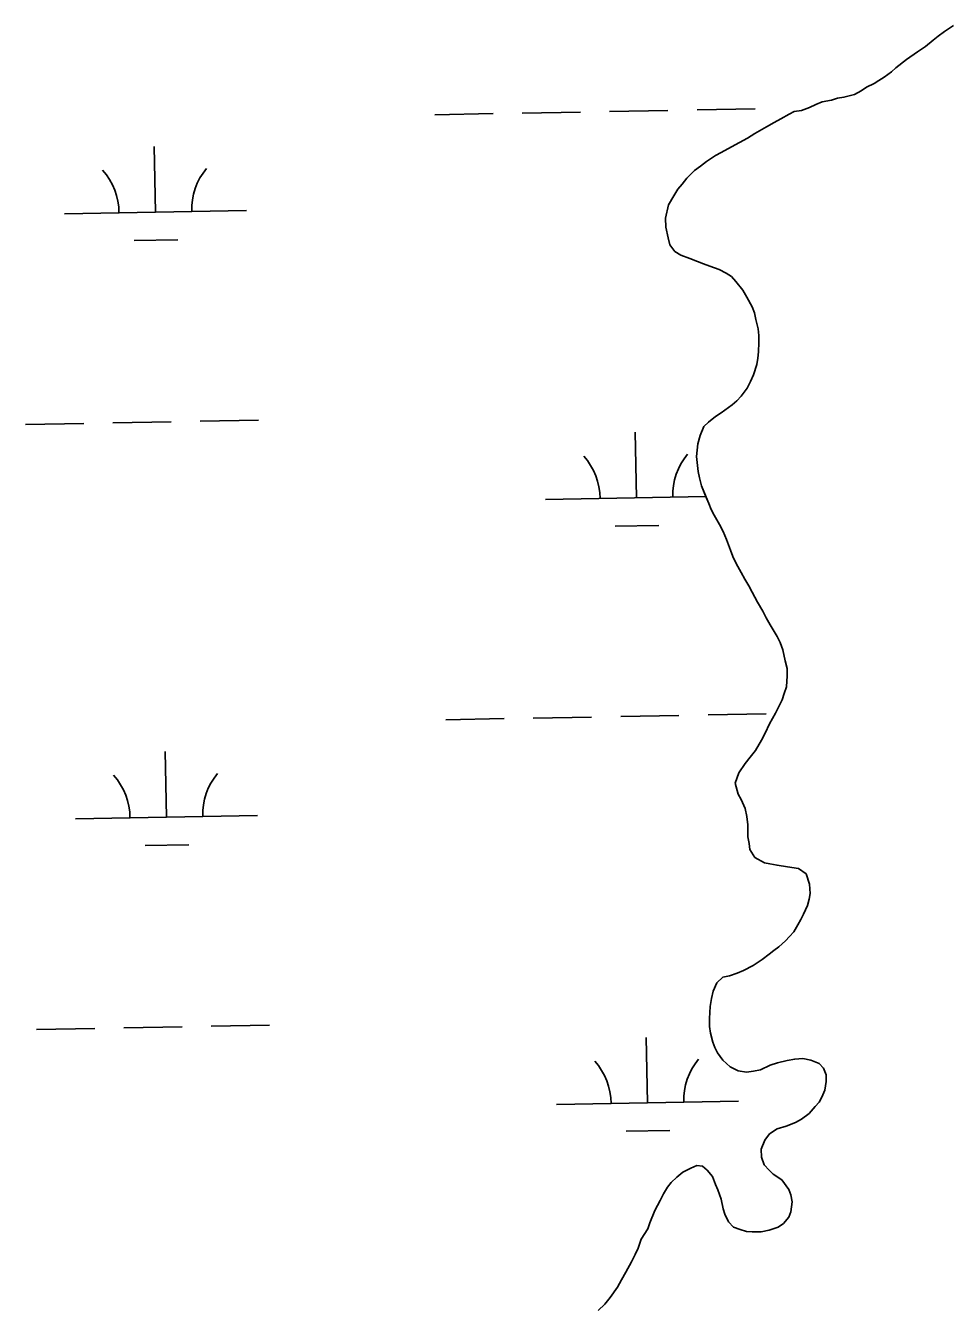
# Model space of a CAD drawing. Extents: x 3925854 to 3964121, y 224593 to 250589.
# Drawn here: x 3949906 to 3950416, y 233478 to 234182 of the extents above; entities that cross this region are included whole.
import ezdxf

# ---------------------------------------------------------------- set-up
doc = ezdxf.new("R2010")
doc.units = 0
doc.layers.add('V-TOPO-SHOR', color=7, linetype='Continuous')
doc.layers.add('V-WETL-SWMP', color=7, linetype='Continuous')

msp = doc.modelspace()

# ---------------------------------------------------------------- linework, layer by layer
at = {"layer": 'V-TOPO-SHOR'}
for points in [[(3950279.915, 233923.153), (3950277.652, 233928.525), (3950276.628, 233932.93), (3950275.856, 233936.354), (3950275.037, 233944.685), (3950275.248, 233948.122), (3950275.702, 233951.56), (3950276.88, 233956.232), (3950279.039, 233961.159), (3950281.465, 233963.637), (3950285.361, 233966.619), (3950288.527, 233968.614), (3950294.614, 233973.089), (3950297.045, 233975.321), (3950299.472, 233977.799), (3950302.861, 233982.25), (3950304.538, 233985.944), (3950306.22, 233989.641), (3950308.122, 233995.302), (3950308.579, 233998.74), (3950309.034, 234002.179), (3950309.226, 234007.332), (3950309.187, 234011.256), (3950308.905, 234014.932), (3950307.627, 234020.068), (3950306.852, 234023.738), (3950305.593, 234026.915), (3950302.597, 234032.28), (3950300.35, 234036.182), (3950296.625, 234040.804), (3950294.141, 234043.722), (3950291.181, 234045.41), (3950287.48, 234047.579), (3950282.311, 234049.244), (3950278.865, 234050.68), (3950275.418, 234051.871), (3950271.232, 234053.545), (3950266.306, 234055.457), (3950263.099, 234057.387), (3950260.365, 234061.038), (3950259.343, 234064.952), (3950258.057, 234070.826), (3950258.008, 234075.731), (3950259.648, 234083.103), (3950262.542, 234088.039), (3950264.713, 234091.74), (3950267.138, 234094.464), (3950269.556, 234097.677), (3950273.929, 234101.89), (3950277.093, 234104.376), (3950280.501, 234106.862), (3950285.373, 234110.1), (3950288.543, 234111.849), (3950292.201, 234113.848), (3950298.544, 234117.346), (3950302.935, 234119.599), (3950307.078, 234122.339), (3950313.418, 234125.837), (3950317.561, 234128.331), (3950321.221, 234130.33), (3950325.856, 234132.831), (3950328.539, 234134.328), (3950332.702, 234134.863), (3950337.099, 234136.624), (3950340.518, 234138.129), (3950343.936, 234139.636), (3950349.076, 234140.671), (3950352.5, 234141.686), (3950355.929, 234142.211), (3950361.798, 234143.743), (3950365.456, 234145.742), (3950368.381, 234147.734), (3950372.53, 234149.737), (3950375.211, 234151.482), (3950378.135, 234153.229), (3950382.028, 234156.211), (3950384.459, 234158.443), (3950390.3, 234162.918), (3950396.389, 234167.149), (3950400.774, 234170.137), (3950404.907, 234173.613), (3950407.827, 234175.849), (3950411.237, 234178.337), (3950416.107, 234181.575)], [(3950342.414, 233589.736), (3950343.858, 233592.448), (3950345.535, 233596.388), (3950346.223, 233601.057), (3950346.186, 233604.736), (3950344.677, 233608.4), (3950342.443, 233611.074), (3950337.765, 233612.743), (3950333.341, 233613.679), (3950328.93, 233613.389), (3950324.768, 233612.61), (3950319.384, 233611.33), (3950315.475, 233610.065), (3950310.103, 233607.558), (3950306.187, 233606.782), (3950302.513, 233606.253), (3950297.845, 233606.941), (3950293.409, 233609.104), (3950289.449, 233612.743), (3950286.463, 233616.882), (3950284.961, 233619.809), (3950283.952, 233622.744), (3950282.676, 233627.634), (3950282.147, 233631.309), (3950282.102, 233635.724), (3950282.524, 233642.349), (3950283.217, 233646.771), (3950284.157, 233650.705), (3950286.071, 233655.385), (3950289.475, 233658.363), (3950293.145, 233659.135), (3950297.301, 233660.648), (3950300.719, 233662.155), (3950306.087, 233664.908), (3950310.959, 233668.146), (3950314.852, 233671.13), (3950317.531, 233673.118), (3950320.208, 233675.107), (3950323.855, 233678.333), (3950326.036, 233680.809), (3950328.463, 233683.285), (3950330.632, 233687.231), (3950332.317, 233690.193), (3950333.759, 233693.15), (3950335.92, 233697.832), (3950336.866, 233701.274), (3950337.325, 233704.467), (3950337.026, 233709.616), (3950335.252, 233715.24), (3950331.054, 233718.14), (3950324.912, 233719.057), (3950319.261, 233719.981), (3950315.329, 233720.677), (3950312.38, 233721.384), (3950306.955, 233724.271), (3950304.213, 233728.658), (3950303.934, 233731.845), (3950303.162, 233735.515), (3950303.094, 233742.136), (3950302.556, 233746.791), (3950301.776, 233751.198), (3950299.519, 233756.081), (3950297.772, 233759.005), (3950296.238, 233765.123), (3950298.142, 233770.781), (3950301.769, 233775.969), (3950304.432, 233779.43), (3950307.338, 233783.139), (3950310.713, 233788.814), (3950312.638, 233792.513), (3950315.038, 233797.688), (3950316.724, 233800.647), (3950318.411, 233803.609), (3950320.095, 233806.814), (3950322.016, 233811.002), (3950323.206, 233814.449), (3950324.396, 233818.139), (3950324.826, 233824.031), (3950324.783, 233828.199), (3950323.761, 233832.359), (3950322.471, 233838.476), (3950320.959, 233842.386), (3950319.208, 233845.802), (3950315.464, 233852.14), (3950313.218, 233856.042), (3950311.465, 233859.704), (3950308.47, 233864.578), (3950305.47, 233870.189), (3950303.719, 233873.605), (3950301.474, 233877.261), (3950299.476, 233880.921), (3950296.727, 233885.797), (3950294.97, 233889.705), (3950293.71, 233893.125), (3950291.443, 233898.988), (3950289.682, 233903.385), (3950287.679, 233907.289), (3950284.685, 233912.409), (3950282.936, 233915.579), (3950281.676, 233918.756), (3950279.915, 233923.153)], [(3950220.945, 233475.187), (3950224.59, 233478.659), (3950227.495, 233482.368), (3950231.607, 233488.051), (3950233.774, 233491.995), (3950236.184, 233496.19), (3950239.316, 233501.863), (3950241.235, 233506.053), (3950242.916, 233509.504), (3950244.583, 233514.425), (3950248.204, 233520.102), (3950249.398, 233523.303), (3950252.025, 233530.199), (3950254.913, 233535.624), (3950256.838, 233539.323), (3950259.007, 233543.023), (3950260.945, 233545.495), (3950264.105, 233548.471), (3950267.51, 233551.203), (3950271.901, 233553.456), (3950275.076, 233554.959), (3950278.269, 233554.5), (3950280.743, 233552.319), (3950283.72, 233548.915), (3950285.482, 233544.518), (3950286.737, 233541.588), (3950288.507, 233536.455), (3950289.543, 233531.069), (3950290.555, 233528.136), (3950292.557, 233523.987), (3950295.285, 233521.073), (3950298.98, 233519.639), (3950302.423, 233518.691), (3950305.613, 233518.48), (3950310.518, 233518.529), (3950314.926, 233519.31), (3950319.812, 233521.077), (3950322.735, 233523.068), (3950325.643, 233526.533), (3950326.839, 233529.486), (3950327.521, 233534.891), (3950326.745, 233538.806), (3950325.733, 233541.739), (3950321.756, 233547.095), (3950317.064, 233550.234), (3950314.834, 233552.42), (3950312.106, 233555.336), (3950310.592, 233559.489), (3950310.547, 233563.905), (3950312.46, 233568.828), (3950315.122, 233572.289), (3950319.263, 233575.029), (3950324.154, 233576.551), (3950329.284, 233578.564), (3950332.698, 233580.317), (3950336.835, 233583.547), (3950340.233, 233587.26), (3950342.414, 233589.736)]]:
    msp.add_lwpolyline(points, dxfattribs=at)
at = {"layer": 'V-WETL-SWMP'}
for p, q in [((3950416.108, 234181.575), (3950411.236, 234178.337)), ((3950404.907, 234173.613), (3950400.773, 234170.137)), ((3950407.827, 234175.85), (3950404.907, 234173.613)), ((3950411.236, 234178.337), (3950407.827, 234175.85)), ((3950396.388, 234167.149), (3950390.3, 234162.918)), ((3950400.773, 234170.137), (3950396.388, 234167.149)), ((3950384.459, 234158.444), (3950382.029, 234156.211)), ((3950390.3, 234162.918), (3950384.459, 234158.444)), ((3950375.21, 234151.482), (3950372.529, 234149.738)), ((3950378.135, 234153.229), (3950375.21, 234151.482)), ((3950382.029, 234156.211), (3950378.135, 234153.229)), ((3950361.799, 234143.742), (3950355.928, 234142.211)), ((3950365.457, 234145.742), (3950361.799, 234143.742)), ((3950368.38, 234147.734), (3950365.457, 234145.742)), ((3950372.529, 234149.738), (3950368.38, 234147.734)), ((3950337.099, 234136.624), (3950332.702, 234134.862)), ((3950340.518, 234138.13), (3950337.099, 234136.624)), ((3950343.936, 234139.637), (3950340.518, 234138.13)), ((3950349.076, 234140.67), (3950343.936, 234139.637)), ((3950352.5, 234141.686), (3950349.076, 234140.67)), ((3950355.928, 234142.211), (3950352.5, 234141.686)), ((3950131.25, 234132.608), (3950163.244, 234133.19)), ((3950179.242, 234133.48), (3950211.236, 234134.062)), ((3950227.234, 234134.353), (3950259.228, 234134.935)), ((3950275.226, 234135.226), (3950307.22, 234135.808)), ((3950321.221, 234130.331), (3950317.562, 234128.331)), ((3950325.856, 234132.831), (3950321.221, 234130.331)), ((3950328.538, 234134.329), (3950325.856, 234132.831)), ((3950332.702, 234134.862), (3950328.538, 234134.329)), ((3950313.418, 234125.837), (3950307.077, 234122.339)), ((3950317.562, 234128.331), (3950313.418, 234125.837)), ((3950298.543, 234117.346), (3950292.202, 234113.848)), ((3950302.935, 234119.598), (3950298.543, 234117.346)), ((3950307.077, 234122.339), (3950302.935, 234119.598)), ((3949977.606, 234079.064), (3949976.951, 234115.058)), ((3950285.373, 234110.1), (3950280.5, 234106.862)), ((3950288.543, 234111.849), (3950285.373, 234110.1)), ((3950292.202, 234113.848), (3950288.543, 234111.849)), ((3950273.929, 234101.89), (3950269.557, 234097.676)), ((3950277.092, 234104.375), (3950273.929, 234101.89)), ((3950280.5, 234106.862), (3950277.092, 234104.375)), ((3950267.137, 234094.463), (3950264.712, 234091.74)), ((3950269.557, 234097.676), (3950267.137, 234094.463)), ((3950262.542, 234088.039), (3950259.649, 234083.104)), ((3950264.712, 234091.74), (3950262.542, 234088.039)), ((3950259.649, 234083.104), (3950258.007, 234075.73)), ((3949927.614, 234078.155), (3950027.597, 234079.973)), ((3950258.007, 234075.73), (3950258.057, 234070.825)), ((3950258.057, 234070.825), (3950259.343, 234064.952)), ((3949965.888, 234063.417), (3949989.884, 234063.853)), ((3950259.343, 234064.952), (3950260.364, 234061.038)), ((3950260.364, 234061.038), (3950263.099, 234057.387)), ((3950263.099, 234057.387), (3950266.307, 234055.457)), ((3950266.307, 234055.457), (3950271.232, 234053.545)), ((3950271.232, 234053.545), (3950275.418, 234051.871)), ((3950275.418, 234051.871), (3950278.864, 234050.679)), ((3950278.864, 234050.679), (3950282.312, 234049.243)), ((3950282.312, 234049.243), (3950287.48, 234047.579)), ((3950287.48, 234047.579), (3950291.181, 234045.409)), ((3950291.181, 234045.409), (3950294.141, 234043.722)), ((3950294.141, 234043.722), (3950296.624, 234040.804)), ((3950296.624, 234040.804), (3950300.35, 234036.182)), ((3950300.35, 234036.182), (3950302.597, 234032.28)), ((3950302.597, 234032.28), (3950305.594, 234026.915)), ((3950305.594, 234026.915), (3950306.853, 234023.739)), ((3950306.853, 234023.739), (3950307.626, 234020.068)), ((3950307.626, 234020.068), (3950308.905, 234014.931)), ((3950308.905, 234014.931), (3950309.187, 234011.255)), ((3950309.187, 234011.255), (3950309.227, 234007.331)), ((3950309.227, 234007.331), (3950309.034, 234002.178)), ((3950308.579, 233998.74), (3950308.123, 233995.302)), ((3950309.034, 234002.178), (3950308.579, 233998.74)), ((3950306.219, 233989.641), (3950304.539, 233985.945)), ((3950308.123, 233995.302), (3950306.219, 233989.641)), ((3950302.86, 233982.249), (3950299.472, 233977.8)), ((3950304.539, 233985.945), (3950302.86, 233982.249)), ((3950297.044, 233975.322), (3950294.614, 233973.09)), ((3950299.472, 233977.8), (3950297.044, 233975.322)), ((3950288.528, 233968.614), (3950285.36, 233966.619)), ((3950294.614, 233973.09), (3950288.528, 233968.614)), ((3949906.308, 233962.316), (3949938.303, 233962.898)), ((3949954.3, 233963.189), (3949986.295, 233963.771)), ((3950002.292, 233964.062), (3950034.287, 233964.643)), ((3950279.038, 233961.159), (3950276.881, 233956.232)), ((3950281.466, 233963.637), (3950279.038, 233961.159)), ((3950285.36, 233966.619), (3950281.466, 233963.637)), ((3950241.941, 233921.981), (3950241.287, 233957.975)), ((3950276.881, 233956.232), (3950275.702, 233951.56)), ((3950275.247, 233948.122), (3950275.036, 233944.686)), ((3950275.702, 233951.56), (3950275.247, 233948.122)), ((3950275.036, 233944.686), (3950275.857, 233936.355)), ((3950275.857, 233936.355), (3950276.628, 233932.929)), ((3950276.628, 233932.929), (3950277.653, 233928.525)), ((3950277.653, 233928.525), (3950279.915, 233923.152)), ((3950191.949, 233921.072), (3950280.106, 233922.675)), ((3950279.915, 233923.152), (3950281.677, 233918.755)), ((3950281.677, 233918.755), (3950282.936, 233915.579)), ((3950282.936, 233915.579), (3950284.685, 233912.409)), ((3950284.685, 233912.409), (3950287.68, 233907.289)), ((3950230.224, 233906.335), (3950254.22, 233906.771)), ((3950287.68, 233907.289), (3950289.682, 233903.385)), ((3950289.682, 233903.385), (3950291.443, 233898.988)), ((3950291.443, 233898.988), (3950293.71, 233893.124)), ((3950293.71, 233893.124), (3950294.971, 233889.704)), ((3950294.971, 233889.704), (3950296.728, 233885.797)), ((3950296.728, 233885.797), (3950299.475, 233880.92)), ((3950299.475, 233880.92), (3950301.475, 233877.261)), ((3950301.475, 233877.261), (3950303.719, 233873.605)), ((3950303.719, 233873.605), (3950305.471, 233870.189)), ((3950305.471, 233870.189), (3950308.471, 233864.578)), ((3950308.471, 233864.578), (3950311.464, 233859.704)), ((3950311.464, 233859.704), (3950313.218, 233856.042)), ((3950313.218, 233856.042), (3950315.465, 233852.141)), ((3950315.465, 233852.141), (3950319.209, 233845.802)), ((3950319.209, 233845.802), (3950320.96, 233842.386)), ((3950320.96, 233842.386), (3950322.471, 233838.477)), ((3950322.471, 233838.477), (3950323.76, 233832.359)), ((3950323.76, 233832.359), (3950324.783, 233828.2)), ((3950324.783, 233828.2), (3950324.826, 233824.031)), ((3950324.826, 233824.031), (3950324.395, 233818.14)), ((3950323.206, 233814.449), (3950322.015, 233811.003)), ((3950324.395, 233818.14), (3950323.206, 233814.449)), ((3950320.095, 233806.814), (3950318.411, 233803.608)), ((3950322.015, 233811.003), (3950320.095, 233806.814)), ((3950137.298, 233799.988), (3950169.292, 233800.57)), ((3950185.29, 233800.86), (3950217.284, 233801.442)), ((3950233.282, 233801.733), (3950265.276, 233802.315)), ((3950281.274, 233802.606), (3950313.269, 233803.188)), ((3950316.724, 233800.648), (3950315.038, 233797.688)), ((3950318.411, 233803.608), (3950316.724, 233800.648)), ((3950312.638, 233792.513), (3950310.713, 233788.814)), ((3950315.038, 233797.688), (3950312.638, 233792.513)), ((3950310.713, 233788.814), (3950307.337, 233783.139)), ((3949983.654, 233746.444), (3949982.999, 233782.438)), ((3950304.432, 233779.43), (3950301.769, 233775.969)), ((3950307.337, 233783.139), (3950304.432, 233779.43)), ((3950298.143, 233770.782), (3950296.238, 233765.122)), ((3950301.769, 233775.969), (3950298.143, 233770.782)), ((3950296.238, 233765.122), (3950297.772, 233759.005)), ((3950297.772, 233759.005), (3950299.518, 233756.08)), ((3950299.518, 233756.08), (3950301.775, 233751.198)), ((3950301.775, 233751.198), (3950302.556, 233746.791)), ((3949933.662, 233745.535), (3950033.645, 233747.353)), ((3950302.556, 233746.791), (3950303.094, 233742.136)), ((3950303.094, 233742.136), (3950303.161, 233735.515)), ((3950303.161, 233735.515), (3950303.934, 233731.844)), ((3949971.936, 233730.797), (3949995.932, 233731.233)), ((3950303.934, 233731.844), (3950304.212, 233728.658)), ((3950304.212, 233728.658), (3950306.955, 233724.271)), ((3950306.955, 233724.271), (3950312.38, 233721.383)), ((3950312.38, 233721.383), (3950315.33, 233720.677)), ((3950315.33, 233720.677), (3950319.261, 233719.981)), ((3950319.261, 233719.981), (3950324.912, 233719.058)), ((3950324.912, 233719.058), (3950331.053, 233718.139)), ((3950331.053, 233718.139), (3950335.252, 233715.239)), ((3950335.252, 233715.239), (3950337.026, 233709.616)), ((3950337.026, 233709.616), (3950337.324, 233704.468)), ((3950336.865, 233701.275), (3950335.919, 233697.832)), ((3950337.324, 233704.468), (3950336.865, 233701.275)), ((3950335.919, 233697.832), (3950333.76, 233693.15)), ((3950330.631, 233687.231), (3950328.464, 233683.285)), ((3950332.318, 233690.192), (3950330.631, 233687.231)), ((3950333.76, 233693.15), (3950332.318, 233690.192)), ((3950326.037, 233680.808), (3950323.854, 233678.333)), ((3950328.464, 233683.285), (3950326.037, 233680.808)), ((3950317.531, 233673.118), (3950314.853, 233671.129)), ((3950320.208, 233675.107), (3950317.531, 233673.118)), ((3950323.854, 233678.333), (3950320.208, 233675.107)), ((3950310.959, 233668.146), (3950306.086, 233664.908)), ((3950314.853, 233671.129), (3950310.959, 233668.146)), ((3950289.475, 233658.362), (3950286.072, 233655.384)), ((3950293.146, 233659.135), (3950289.475, 233658.362)), ((3950297.3, 233660.649), (3950293.146, 233659.135)), ((3950300.719, 233662.156), (3950297.3, 233660.649)), ((3950306.086, 233664.908), (3950300.719, 233662.156)), ((3950286.072, 233655.384), (3950284.157, 233650.705)), ((3950283.216, 233646.771), (3950282.525, 233642.349)), ((3950284.157, 233650.705), (3950283.216, 233646.771)), ((3950282.525, 233642.349), (3950282.102, 233635.723)), ((3949912.356, 233629.696), (3949944.351, 233630.278)), ((3949960.348, 233630.569), (3949992.343, 233631.151)), ((3950008.34, 233631.442), (3950040.335, 233632.023)), ((3950282.102, 233635.723), (3950282.147, 233631.308)), ((3950282.147, 233631.308), (3950282.675, 233627.635)), ((3950247.989, 233589.361), (3950247.335, 233625.355)), ((3950282.675, 233627.635), (3950283.951, 233622.743)), ((3950283.951, 233622.743), (3950284.962, 233619.81)), ((3950284.962, 233619.81), (3950286.463, 233616.882)), ((3950286.463, 233616.882), (3950289.448, 233612.743)), ((3950289.448, 233612.743), (3950293.41, 233609.104)), ((3950293.41, 233609.104), (3950297.846, 233606.942)), ((3950310.103, 233607.557), (3950315.474, 233610.064)), ((3950315.474, 233610.064), (3950319.385, 233611.33)), ((3950319.385, 233611.33), (3950324.768, 233612.611)), ((3950324.768, 233612.611), (3950328.929, 233613.389)), ((3950328.929, 233613.389), (3950333.341, 233613.679)), ((3950333.341, 233613.679), (3950337.766, 233612.743)), ((3950337.766, 233612.743), (3950342.443, 233611.074)), ((3950342.443, 233611.074), (3950344.677, 233608.399)), ((3950297.846, 233606.942), (3950302.513, 233606.253)), ((3950302.513, 233606.253), (3950306.187, 233606.781)), ((3950306.187, 233606.781), (3950310.103, 233607.557)), ((3950344.677, 233608.399), (3950346.186, 233604.735)), ((3950346.186, 233604.735), (3950346.223, 233601.057)), ((3950345.535, 233596.389), (3950343.858, 233592.448)), ((3950346.223, 233601.057), (3950345.535, 233596.389)), ((3950197.997, 233588.452), (3950297.981, 233590.27)), ((3950342.414, 233589.736), (3950340.232, 233587.261)), ((3950343.858, 233592.448), (3950342.414, 233589.736)), ((3950336.836, 233583.547), (3950332.699, 233580.317)), ((3950340.232, 233587.261), (3950336.836, 233583.547)), ((3950236.272, 233573.715), (3950260.268, 233574.151)), ((3950319.264, 233575.03), (3950315.122, 233572.289)), ((3950324.153, 233576.551), (3950319.264, 233575.03)), ((3950329.284, 233578.565), (3950324.153, 233576.551)), ((3950332.699, 233580.317), (3950329.284, 233578.565)), ((3950312.459, 233568.829), (3950310.547, 233563.904)), ((3950315.122, 233572.289), (3950312.459, 233568.829)), ((3950310.547, 233563.904), (3950310.592, 233559.49)), ((3950271.901, 233553.455), (3950267.51, 233551.203)), ((3950275.075, 233554.959), (3950271.901, 233553.455)), ((3950278.268, 233554.501), (3950275.075, 233554.959)), ((3950280.743, 233552.319), (3950278.268, 233554.501)), ((3950310.592, 233559.49), (3950312.106, 233555.335)), ((3950312.106, 233555.335), (3950314.833, 233552.42)), ((3950264.104, 233548.471), (3950260.945, 233545.495)), ((3950267.51, 233551.203), (3950264.104, 233548.471)), ((3950283.72, 233548.915), (3950280.743, 233552.319)), ((3950285.482, 233544.518), (3950283.72, 233548.915)), ((3950314.833, 233552.42), (3950317.063, 233550.235)), ((3950317.063, 233550.235), (3950321.755, 233547.095)), ((3950321.755, 233547.095), (3950325.734, 233541.739)), ((3950256.839, 233539.322), (3950254.914, 233535.623)), ((3950259.008, 233543.023), (3950256.839, 233539.322)), ((3950260.945, 233545.495), (3950259.008, 233543.023)), ((3950286.738, 233541.588), (3950285.482, 233544.518)), ((3950288.507, 233536.455), (3950286.738, 233541.588)), ((3950325.734, 233541.739), (3950326.745, 233538.806)), ((3950326.745, 233538.806), (3950327.52, 233534.89)), ((3950254.914, 233535.623), (3950252.026, 233530.198)), ((3950289.543, 233531.07), (3950288.507, 233536.455)), ((3950327.52, 233534.89), (3950326.839, 233529.487)), ((3950252.026, 233530.198), (3950249.398, 233523.304)), ((3950290.554, 233528.137), (3950289.543, 233531.07)), ((3950292.558, 233523.988), (3950290.554, 233528.137)), ((3950325.643, 233526.532), (3950322.735, 233523.068)), ((3950326.839, 233529.487), (3950325.643, 233526.532)), ((3950248.204, 233520.103), (3950244.583, 233514.425)), ((3950249.398, 233523.304), (3950248.204, 233520.103)), ((3950295.286, 233521.073), (3950292.558, 233523.988)), ((3950298.979, 233519.639), (3950295.286, 233521.073)), ((3950302.423, 233518.692), (3950298.979, 233519.639)), ((3950305.613, 233518.48), (3950302.423, 233518.692)), ((3950310.518, 233518.529), (3950305.613, 233518.48)), ((3950314.925, 233519.31), (3950310.518, 233518.529)), ((3950319.812, 233521.077), (3950314.925, 233519.31)), ((3950322.735, 233523.068), (3950319.812, 233521.077)), ((3950244.583, 233514.425), (3950242.916, 233509.503)), ((3950241.235, 233506.052), (3950239.315, 233501.863)), ((3950242.916, 233509.503), (3950241.235, 233506.052)), ((3950239.315, 233501.863), (3950236.184, 233496.19)), ((3950233.774, 233491.996), (3950231.607, 233488.05)), ((3950236.184, 233496.19), (3950233.774, 233491.996)), ((3950227.495, 233482.367), (3950224.59, 233478.659)), ((3950231.607, 233488.05), (3950227.495, 233482.367)), ((3950224.59, 233478.659), (3950220.946, 233475.188))]:
    msp.add_line(p, q, dxfattribs=at)
for centre, start, end in [((3949922.363, 234078.534), 0.269879, 41.813537), ((3950032.831, 234080.543), 140.269876, 181.813534), ((3950186.699, 233921.452), 0.269879, 41.813537), ((3950297.166, 233923.46), 140.269876, 181.813534), ((3949928.411, 233745.914), 0.269879, 41.813537), ((3950038.879, 233747.923), 140.269876, 181.813534), ((3950192.747, 233588.832), 0.269879, 41.813537), ((3950303.214, 233590.84), 140.269876, 181.813534)]:
    msp.add_arc(centre, 35.246, start, end, dxfattribs=at)

doc.saveas('drawing.dxf')
